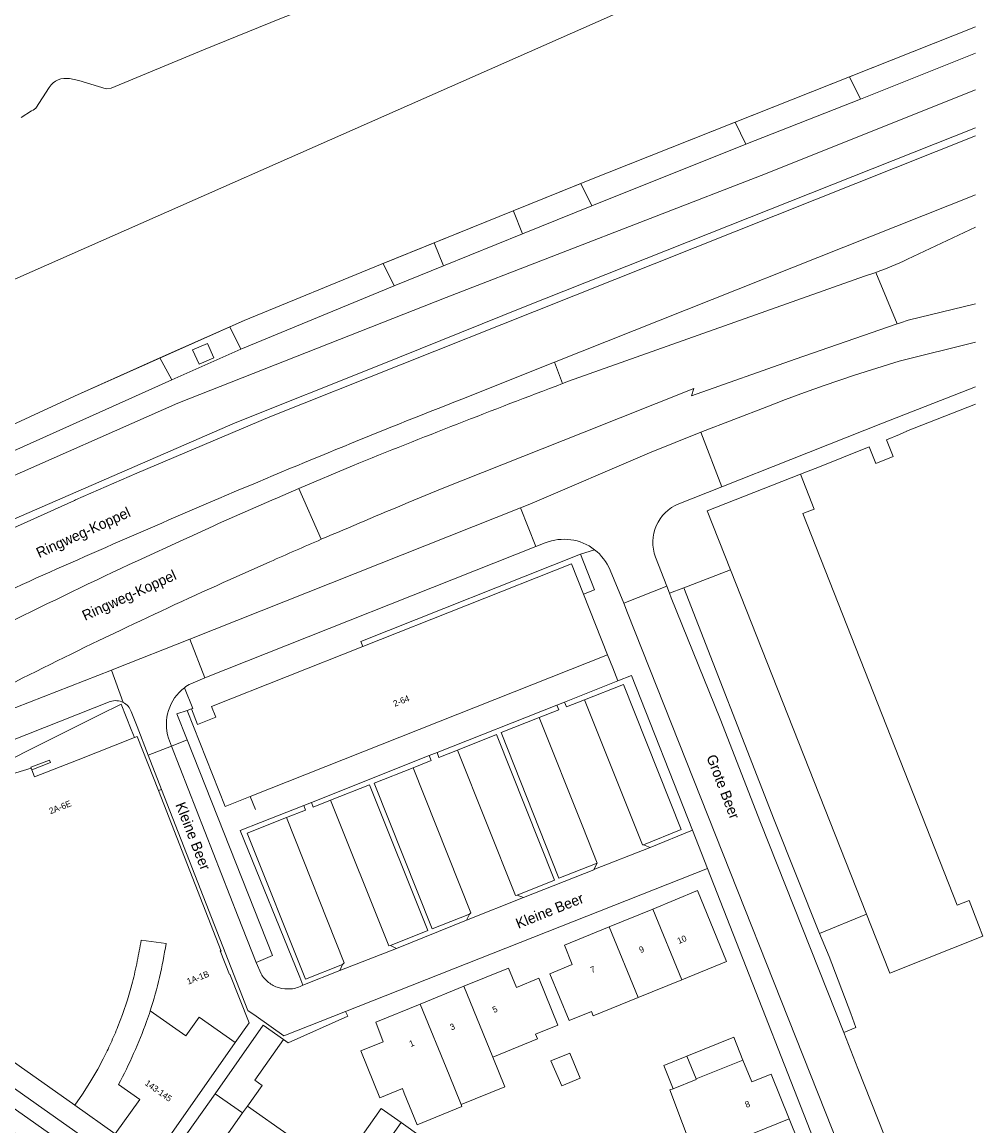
# Model space of a CAD drawing. Header units: metres. Extents: x 151448 to 154749, y 463108 to 465296.
# Tile 398 of 449: x 154631 to 154747, y 464088 to 464221. Entities that reach past the tile are written whole.
import ezdxf
from ezdxf.enums import TextEntityAlignment as Align

# ---------------------------------------------------------------- set-up
doc = ezdxf.new("R2010")
doc.units = ezdxf.units.M
for name, color, linetype, lineweight in [('B-PV-GK-BESCHOEIING-G', 253, 'Continuous', 9), ('B-PV-GR-GROENVOORZIENING-GV', 253, 'Continuous', 9), ('B-PV-GR-HAAG-GV', 253, 'Continuous', 9), ('B-PV-GW-TALUD_KRUIN-G', 253, 'Continuous', 9), ('B-PV-IE-TERREINAFSCHEIDING_KUNSTMATIG_MUUR-G', 253, 'Continuous', 9), ('B-PV-IE-TERREINAFSCHEIDING_KUNSTMATIG_MUUR-GV', 253, 'Continuous', 9), ('B-PV-OG-BEBOUWING-GV', 1, 'Continuous', 9), ('B-PV-OG-BEBOUWING-T18', 2, 'Continuous', 9), ('B-PV-OG-TERREIN_BEGROEID-GV', 253, 'Continuous', 9), ('B-PV-OG-TERREIN_ERF-GV', 253, 'Continuous', 9), ('B-PV-OG-TERREIN_OEVER-GV', 253, 'Continuous', 9), ('B-PV-OG-TOPOGRAFIE-T18', 2, 'Continuous', 9), ('B-PV-OG-WATER_KANAAL-GV', 253, 'Continuous', 9), ('B-PV-VH-GESLOTENVERHARDING_ASFALT-GV', 253, 'Continuous', 9), ('B-PV-VH-OPENVERHARDING_BETONELEMENT-GV', 253, 'Continuous', 9), ('B-PV-VH-OPENVERHARDING_BETONSTRAATSTEEN-GV', 253, 'Continuous', 9), ('B-PV-VH-OPENVERHARDING_STRAATBAKSTEEN-GV', 253, 'Continuous', 9), ('B-PV-VH-OPENVERHARDING_TEGEL-GV', 253, 'Continuous', 9)]:
    doc.layers.add(name, color=color, linetype=linetype, lineweight=lineweight)
doc.styles.add('Drong', font='txt', dxfattribs={"height": 1.8})

msp = doc.modelspace()

# ---------------------------------------------------------------- linework, layer by layer
at = {"layer": 'B-PV-GK-BESCHOEIING-G', "flags": 128}
msp.add_lwpolyline([(154746.161, 464220.799), (154699.38, 464202.247), (154674.271, 464192.084), (154657.765, 464185.324), (154637.255, 464176.189), (154620.495, 464168.434), (154606.038, 464162.015), (154599.532, 464159.215), (154587.056, 464153.591), (154555.539, 464140.99)], dxfattribs=at)
at = {"layer": 'B-PV-GR-GROENVOORZIENING-GV', "flags": 128}
for points in [[(154711.985, 464123.739), (154704.589, 464142.43), (154702.963, 464141.786), (154696.51, 464139.23), (154696.742, 464138.643), (154698.903, 464139.491), (154703.63, 464141.347), (154710.611, 464123.828), (154706.059, 464121.987), (154706.871, 464121.673)], [(154695.811, 464138.278), (154695.58, 464138.862), (154681.091, 464133.122), (154681.327, 464132.533), (154683.553, 464133.418), (154688.276, 464135.297), (154695.295, 464117.693), (154690.777, 464115.901), (154691.557, 464115.608), (154700.046, 464118.975), (154700.055, 464118.979), (154700.438, 464119.744), (154695.832, 464117.954), (154688.851, 464135.545), (154693.451, 464137.351)], [(154680.398, 464132.163), (154680.162, 464132.754), (154665.911, 464127.108), (154666.133, 464126.54), (154668.219, 464127.366), (154672.927, 464129.229), (154679.977, 464111.619), (154675.463, 464109.818), (154676.203, 464109.464), (154684.674, 464112.86), (154685.016, 464113.607), (154680.502, 464111.83), (154673.484, 464129.413), (154678.205, 464131.291)], [(154664.981, 464126.74), (154659.759, 464124.672), (154657.293, 464123.695), (154664.499, 464105.97), (154664.891, 464105.007), (154669.338, 464106.788), (154669.667, 464107.516), (154665.185, 464105.743), (154658.148, 464123.38), (154662.902, 464125.261), (154665.203, 464126.172)]]:
    msp.add_lwpolyline(points, close=True, dxfattribs=at)
at = {"layer": 'B-PV-GR-HAAG-GV', "flags": 128}
for points in [[(154702.963, 464141.786), (154696.51, 464139.23), (154696.742, 464138.643), (154698.903, 464139.491), (154703.63, 464141.347), (154710.611, 464123.828), (154706.059, 464121.987), (154706.871, 464121.673), (154711.985, 464123.739), (154704.589, 464142.43)], [(154695.58, 464138.862), (154681.091, 464133.122), (154681.327, 464132.533), (154683.553, 464133.418), (154688.276, 464135.297), (154695.295, 464117.693), (154690.777, 464115.901), (154691.557, 464115.608), (154700.046, 464118.975), (154700.055, 464118.979), (154700.438, 464119.744), (154695.832, 464117.954), (154688.851, 464135.545), (154693.451, 464137.351), (154695.811, 464138.278)], [(154665.911, 464127.108), (154666.133, 464126.54), (154668.219, 464127.366), (154672.927, 464129.229), (154679.977, 464111.619), (154675.463, 464109.818), (154676.203, 464109.464), (154684.674, 464112.86), (154685.016, 464113.607), (154680.502, 464111.83), (154673.484, 464129.413), (154678.205, 464131.291), (154680.398, 464132.163), (154680.162, 464132.754)], [(154659.759, 464124.672), (154657.293, 464123.695), (154664.499, 464105.97), (154664.891, 464105.007), (154669.338, 464106.788), (154669.667, 464107.516), (154665.185, 464105.743), (154658.148, 464123.38), (154662.902, 464125.261), (154665.203, 464126.172), (154664.981, 464126.74)]]:
    msp.add_lwpolyline(points, close=True, dxfattribs=at)
at = {"layer": 'B-PV-GW-TALUD_KRUIN-G', "flags": 128}
msp.add_lwpolyline([(154561.479, 464138.859), (154563.336, 464138.258), (154568.323, 464140.684), (154569.38, 464140.361), (154570.374, 464140.769), (154577.423, 464143.66), (154594.156, 464150.169), (154603.563, 464154.996), (154627.101, 464165.361), (154649.758, 464175.325), (154682.182, 464188.093), (154720.291, 464202.844), (154746.161, 464213.205)], dxfattribs=at)
at = {"layer": 'B-PV-IE-TERREINAFSCHEIDING_KUNSTMATIG_MUUR-G', "flags": 128}
for points in [[(154672.121, 464145.948), (154671.87, 464146.558), (154698.424, 464157.107), (154700.129, 464152.779), (154698.804, 464152.243)], [(154658.514, 464127.83), (154659.137, 464126.25)], [(154662.547, 464098.449), (154663.094, 464098.058), (154670.317, 464101.269)]]:
    msp.add_lwpolyline(points, dxfattribs=at)
at = {"layer": 'B-PV-IE-TERREINAFSCHEIDING_KUNSTMATIG_MUUR-GV', "flags": 128}
msp.add_lwpolyline([(154632.116, 464131.05), (154634.371, 464131.925), (154634.252, 464132.219), (154632.002, 464131.345), (154632.043, 464131.238)], close=True, dxfattribs=at)
at = {"layer": 'B-PV-OG-BEBOUWING-GV', "flags": 128}
for points in [[(154745.411, 464115.235), (154743.972, 464114.681), (154725.296, 464161.996), (154726.68, 464162.537), (154725.013, 464166.758), (154713.764, 464162.316), (154716.571, 464155.208), (154733.003, 464113.597), (154734.124, 464110.756), (154735.818, 464106.467), (154747.058, 464110.935), (154747.079, 464110.943), (154746.545, 464112.316)], [(154698.804, 464152.243), (154697.341, 464155.943), (154672.121, 464145.948), (154653.849, 464138.707), (154654.365, 464137.405), (154652.134, 464136.521), (154651.395, 464138.399), (154650.882, 464138.219), (154655.477, 464126.627), (154658.514, 464127.83), (154701.691, 464144.939)], [(154707.175, 464114.218), (154710.673, 464105.672), (154716.09, 464107.886), (154712.592, 464116.441)], [(154710.673, 464105.672), (154707.175, 464114.218), (154701.899, 464112.053), (154705.396, 464103.515)], [(154705.396, 464103.515), (154701.899, 464112.053), (154696.51, 464109.842), (154697.446, 464107.508), (154694.742, 464106.402), (154697.06, 464100.734), (154699.764, 464101.839), (154699.983, 464101.303)], [(154687.82, 464096.341), (154693.235, 464098.55), (154693.011, 464099.096), (154695.707, 464100.196), (154693.394, 464105.866), (154690.679, 464104.759), (154689.731, 464107.085), (154684.352, 464104.89)], [(154679.07, 464102.736), (154682.542, 464094.188), (154684.006, 464090.6), (154689.284, 464092.753), (154687.82, 464096.341), (154684.352, 464104.89)], [(154682.542, 464094.188), (154679.07, 464102.736), (154673.678, 464100.536), (154674.578, 464098.191), (154671.873, 464097.087), (154674.186, 464091.417), (154676.91, 464092.528), (154677.133, 464091.981), (154678.693, 464088.157), (154684.102, 464090.364), (154684.059, 464090.469), (154684.006, 464090.6)], [(154658.176, 464090.424), (154659.948, 464092.918), (154659.064, 464093.546), (154662.547, 464098.449), (154660.075, 464100.205), (154654.269, 464091.898), (154657.583, 464089.581)], [(154712.403, 464093.712), (154718.072, 464095.975), (154716.965, 464098.722), (154711.304, 464096.441)], [(154694.866, 464095.876), (154696.162, 464092.876), (154698.406, 464093.795), (154697.163, 464096.822)], [(154712.403, 464093.712), (154711.304, 464096.441), (154708.51, 464095.315), (154709.639, 464092.512), (154712.433, 464093.638)], [(154723.641, 464088.87), (154721.466, 464094.268), (154719.137, 464093.33), (154718.072, 464095.975), (154712.403, 464093.712), (154712.433, 464093.638), (154709.639, 464092.512), (154709.244, 464092.364), (154712.286, 464084.225), (154714.68, 464085.12), (154715.136, 464085.305), (154715.099, 464085.396)], [(154657.705, 464079.097), (154663.201, 464086.868), (154658.176, 464090.424), (154657.583, 464089.581), (154652.696, 464082.638)], [(154673.222, 464083.394), (154676.738, 464088.42), (154674.344, 464090.113), (154670.804, 464085.104)], [(154673.222, 464083.394), (154675.64, 464081.685), (154679.181, 464086.693), (154676.738, 464088.42)], [(154724.56, 464079.895), (154723.494, 464082.542), (154725.814, 464083.477), (154723.641, 464088.87), (154715.099, 464085.396), (154715.136, 464085.305), (154714.68, 464085.12), (154712.286, 464084.225), (154711.788, 464084.039), (154714.463, 464077.579), (154715.814, 464078.173), (154716.42, 464076.636)]]:
    msp.add_lwpolyline(points, close=True, dxfattribs=at)
for points in [[(154646.431, 464101.938), (154650.72, 464098.921), (154652.325, 464101.155), (154656.695, 464098.081), (154658.37, 464100.469), (154656.062, 464106.356), (154656.027, 464106.307), (154654.895, 464109.154), (154654.983, 464109.142), (154647.416, 464128.531), (154644.86, 464135.08), (154644.506, 464134.94), (154637.706, 464132.254), (154632.452, 464130.179), (154632.116, 464131.05), (154632.043, 464131.238), (154626.329, 464129.501), (154626.923, 464127.987), (154619.961, 464125.169), (154619.498, 464124.901)], [(154645.327, 464110.47), (154648.339, 464110.056)], [(154642.526, 464100.04), (154643.072, 464101.468), (154643.679, 464103.255), (154644.018, 464104.371), (154644.283, 464105.372)], [(154617.551, 464104.41), (154624.415, 464099.592), (154624.606, 464099.812), (154627.714, 464097.703), (154627.529, 464097.403), (154637.311, 464090.52), (154638.245, 464091.873), (154639.122, 464093.262), (154640.074, 464094.883), (154640.745, 464096.133)], [(154642.197, 464087.06), (154646.729, 464083.873), (154656.695, 464098.081), (154652.325, 464101.155), (154650.72, 464098.921), (154646.431, 464101.938)], [(154642.601, 464093.019), (154645.167, 464091.193), (154642.197, 464087.06)]]:
    msp.add_lwpolyline(points, dxfattribs=at)
at = {"layer": 'B-PV-OG-BEBOUWING-GV'}
for points in [[(154644.853, 464107.912, 0.0085951), (154645.327, 464110.47)], [(154648.339, 464110.056, -0.0393409), (154646.431, 464101.938)], [(154644.283, 464105.372, 0.0102501), (154644.853, 464107.912)], [(154646.431, 464101.938, -0.0070865), (154645.992, 464100.626)], [(154641.656, 464098.023, 0.0108191), (154642.526, 464100.04)], [(154645.992, 464100.626, -0.0329525), (154642.601, 464093.019)], [(154640.745, 464096.133, 0.0123584), (154641.656, 464098.023)]]:
    msp.add_lwpolyline(points, format="xyb", dxfattribs=at)
at = {"layer": 'B-PV-OG-TERREIN_BEGROEID-GV', "flags": 128}
for points in [[(154746.161, 464217.607), (154732.284, 464212.069), (154718.427, 464206.615), (154699.811, 464199.156), (154691.415, 464195.787), (154681.858, 464191.915), (154675.903, 464189.5), (154657.372, 464181.865), (154649.043, 464178.155), (154633.877, 464171.331), (154612.503, 464161.746)], [(154746.161, 464213.205), (154720.291, 464202.844), (154682.182, 464188.093), (154649.758, 464175.325), (154627.101, 464165.361), (154603.563, 464154.996), (154594.156, 464150.169), (154577.423, 464143.66), (154570.374, 464140.769), (154569.38, 464140.361), (154570.198, 464139.508), (154571.42, 464137.353), (154572.469, 464135.683), (154573.612, 464133.864), (154583.035, 464138.74), (154594.889, 464144.808), (154611.243, 464152.736), (154619.437, 464156.643), (154628.03, 464160.509), (154656.697, 464172.969), (154674.07, 464179.905), (154691.528, 464186.916), (154746.161, 464208.609)], [(154627.101, 464165.361), (154649.758, 464175.325), (154682.182, 464188.093), (154720.291, 464202.844), (154746.161, 464213.205)], [(154746.161, 464208.609), (154691.528, 464186.916), (154674.07, 464179.905), (154656.697, 464172.969), (154628.03, 464160.509), (154619.437, 464156.643), (154611.243, 464152.736), (154594.889, 464144.808), (154583.035, 464138.74), (154573.612, 464133.864), (154574.138, 464133.027)], [(154619.803, 464155.712), (154637.26, 464163.567), (154637.385, 464163.666), (154644.803, 464166.889), (154660.885, 464173.674), (154692.871, 464186.417), (154746.161, 464207.648)], [(154746.161, 464187.333), (154738.048, 464185.343), (154737.095, 464185.048), (154736.696, 464184.91), (154724.371, 464180.645), (154711.851, 464176.232), (154712.148, 464177.124), (154698.683, 464171.769), (154681.705, 464165.016), (154677.612, 464163.321)], [(154626.838, 464137.293), (154641.763, 464143.084), (154642.216, 464143.26), (154651.226, 464146.837), (154691.192, 464162.704), (154692.312, 464163.149), (154706.775, 464169.339), (154712.968, 464171.816), (154720.958, 464174.891), (154723.23, 464175.78), (154725.518, 464176.632), (154727.901, 464177.473), (154731.564, 464178.709), (154734.246, 464179.582), (154736.937, 464180.425), (154746.161, 464182.708)], [(154660.88, 464156.168), (154656.094, 464154.025)], [(154642.783, 464147.868), (154640.224, 464146.667)]]:
    msp.add_lwpolyline(points, dxfattribs=at)
at = {"layer": 'B-PV-OG-TERREIN_BEGROEID-GV'}
for points in [[(154677.612, 464163.321, 0.0037343), (154667.106, 464158.886)], [(154667.106, 464158.886, 0.0022421), (154660.88, 464156.168)], [(154656.094, 464154.025, 0.0075958), (154642.783, 464147.868)], [(154640.224, 464146.667, 0.0038413), (154626.771, 464139.989)]]:
    msp.add_lwpolyline(points, format="xyb", dxfattribs=at)
at = {"layer": 'B-PV-OG-TERREIN_ERF-GV', "flags": 128}
for points in [[(154672.121, 464145.948), (154697.341, 464155.943), (154698.804, 464152.243), (154700.129, 464152.779), (154698.424, 464157.107), (154671.87, 464146.558)], [(154710.931, 464153.04), (154721.86, 464125.008), (154727.319, 464111.271), (154733.003, 464113.597), (154716.571, 464155.208)], [(154705.396, 464103.515), (154699.983, 464101.303), (154699.764, 464101.839), (154697.06, 464100.734), (154694.742, 464106.402), (154697.446, 464107.508), (154696.51, 464109.842), (154701.899, 464112.053), (154707.175, 464114.218), (154712.592, 464116.441), (154716.09, 464107.886), (154710.673, 464105.672)], [(154684.352, 464104.89), (154689.731, 464107.085), (154690.679, 464104.759), (154693.394, 464105.866), (154695.707, 464100.196), (154693.011, 464099.096), (154693.235, 464098.55), (154687.82, 464096.341), (154689.284, 464092.753), (154684.006, 464090.6), (154684.059, 464090.469), (154684.102, 464090.364), (154678.693, 464088.157), (154677.133, 464091.981), (154676.91, 464092.528), (154674.186, 464091.417), (154671.873, 464097.087), (154674.578, 464098.191), (154673.678, 464100.536), (154679.07, 464102.736)], [(154694.866, 464095.876), (154697.163, 464096.822), (154698.406, 464093.795), (154696.162, 464092.876)], [(154673.222, 464083.394), (154670.804, 464085.104), (154674.344, 464090.113), (154676.738, 464088.42), (154679.181, 464086.693), (154675.64, 464081.685)]]:
    msp.add_lwpolyline(points, close=True, dxfattribs=at)
for points in [[(154713.791, 464119.098), (154670.048, 464101.829), (154670.317, 464101.269), (154663.094, 464098.058), (154662.547, 464098.449), (154659.064, 464093.546), (154659.948, 464092.918), (154658.176, 464090.424), (154663.201, 464086.868), (154668.217, 464083.318), (154662.724, 464075.549), (154657.705, 464079.097), (154652.696, 464082.638), (154657.583, 464089.581), (154654.269, 464091.898), (154647.793, 464082.756), (154713.451, 464036.396)], [(154734.864, 464066.048), (154729.708, 464078.519), (154713.791, 464119.098)], [(154648.339, 464110.056), (154645.327, 464110.47)], [(154644.283, 464105.372), (154644.018, 464104.371), (154643.679, 464103.255), (154643.072, 464101.468), (154642.526, 464100.04)], [(154712.286, 464084.225), (154709.244, 464092.364), (154709.639, 464092.512), (154708.51, 464095.315), (154711.304, 464096.441), (154716.965, 464098.722), (154718.072, 464095.975), (154719.137, 464093.33), (154721.466, 464094.268), (154723.641, 464088.87), (154725.814, 464083.477)], [(154640.745, 464096.133), (154640.074, 464094.883), (154639.122, 464093.262), (154638.245, 464091.873), (154637.311, 464090.52), (154642.197, 464087.06), (154645.167, 464091.193), (154642.601, 464093.019)]]:
    msp.add_lwpolyline(points, dxfattribs=at)
at = {"layer": 'B-PV-OG-TERREIN_ERF-GV'}
for points in [[(154645.327, 464110.47, -0.0085951), (154644.853, 464107.912)], [(154646.431, 464101.938, 0.0393409), (154648.339, 464110.056)], [(154644.853, 464107.912, -0.0102501), (154644.283, 464105.372)], [(154645.992, 464100.626, 0.0070865), (154646.431, 464101.938)], [(154642.526, 464100.04, -0.0108191), (154641.656, 464098.023)], [(154642.601, 464093.019, 0.0329525), (154645.992, 464100.626)], [(154641.656, 464098.023, -0.0123584), (154640.745, 464096.133)]]:
    msp.add_lwpolyline(points, format="xyb", dxfattribs=at)
at = {"layer": 'B-PV-OG-TERREIN_OEVER-GV', "flags": 128}
for points in [[(154636.679, 464214.539), (154637.812, 464214.297), (154641.105, 464213.328), (154641.707, 464213.372), (154652.881, 464218.04), (154662.284, 464221.856), (154675.736, 464227.075), (154681.837, 464229.47), (154695.889, 464235.198), (154703.348, 464237.593), (154725.22, 464246.725), (154743.069, 464253.768), (154746.161, 464254.99)], [(154630.832, 464209.827), (154632.077, 464210.643), (154632.275, 464210.713), (154632.592, 464210.975), (154634.218, 464213.487)]]:
    msp.add_lwpolyline(points, dxfattribs=at)
at = {"layer": 'B-PV-OG-TERREIN_OEVER-GV'}
msp.add_lwpolyline([(154634.218, 464213.487, -0.3020647), (154636.679, 464214.539)], format="xyb", dxfattribs=at)
at = {"layer": 'B-PV-OG-TERREIN_OEVER-GV', "flags": 128}
for points in [[(154732.284, 464212.069), (154730.969, 464214.774), (154717.113, 464209.279), (154718.427, 464206.615)], [(154698.483, 464201.884), (154698.532, 464201.784), (154699.811, 464199.156), (154718.427, 464206.615), (154717.113, 464209.279), (154699.38, 464202.247)], [(154699.811, 464199.156), (154698.532, 464201.784), (154698.483, 464201.884), (154690.3, 464198.572), (154690.321, 464198.52), (154691.415, 464195.787)], [(154680.732, 464194.699), (154681.858, 464191.915), (154691.415, 464195.787), (154690.321, 464198.52), (154690.3, 464198.572)], [(154681.858, 464191.915), (154680.732, 464194.699), (154674.577, 464192.208), (154675.903, 464189.5)], [(154675.903, 464189.5), (154674.577, 464192.208), (154674.271, 464192.084), (154657.765, 464185.324), (154656.052, 464184.561), (154657.372, 464181.865)], [(154649.043, 464178.155), (154657.372, 464181.865), (154656.052, 464184.561), (154647.597, 464180.795)], [(154651.555, 464181.791), (154653.343, 464182.539), (154654.133, 464180.814), (154652.324, 464180.066)], [(154649.043, 464178.155), (154647.597, 464180.795), (154637.255, 464176.189), (154620.495, 464168.434), (154611.19, 464164.302), (154612.503, 464161.746), (154633.877, 464171.331)]]:
    msp.add_lwpolyline(points, close=True, dxfattribs=at)
at = {"layer": 'B-PV-OG-WATER_KANAAL-GV', "flags": 128}
for points in [[(154746.161, 464254.99), (154743.069, 464253.768), (154725.22, 464246.725), (154703.348, 464237.593), (154695.889, 464235.198), (154681.837, 464229.47), (154675.736, 464227.075), (154662.284, 464221.856), (154652.881, 464218.04), (154641.707, 464213.372), (154641.105, 464213.328), (154637.812, 464214.297), (154636.679, 464214.539)], [(154746.161, 464241.639), (154570.283, 464163.941), (154540.564, 464151.558), (154536.927, 464150.042), (154535.801, 464149.573), (154532.514, 464148.204), (154529.913, 464147.12), (154510.941, 464139.215), (154494.471, 464133.504), (154494.61, 464132.925), (154498.176, 464133.827), (154498.449, 464133.896)], [(154540.564, 464151.558), (154570.283, 464163.941), (154746.161, 464241.639)], [(154555.539, 464140.99), (154581.748, 464151.469), (154587.056, 464153.591), (154599.532, 464159.215), (154600.123, 464159.469), (154606.038, 464162.015), (154611.19, 464164.302), (154620.495, 464168.434), (154637.255, 464176.189), (154647.597, 464180.795), (154656.052, 464184.561), (154657.765, 464185.324), (154674.271, 464192.084), (154674.577, 464192.208), (154680.732, 464194.699), (154690.3, 464198.572), (154698.483, 464201.884), (154699.38, 464202.247), (154717.113, 464209.279), (154730.969, 464214.774), (154746.161, 464220.799)], [(154634.218, 464213.487), (154632.592, 464210.975), (154632.275, 464210.713), (154632.077, 464210.643), (154630.832, 464209.827)]]:
    msp.add_lwpolyline(points, dxfattribs=at)
at = {"layer": 'B-PV-OG-WATER_KANAAL-GV'}
msp.add_lwpolyline([(154636.679, 464214.539, 0.3020647), (154634.218, 464213.487)], format="xyb", dxfattribs=at)
at = {"layer": 'B-PV-VH-GESLOTENVERHARDING_ASFALT-GV', "flags": 128}
for points in [[(154746.161, 464207.648), (154692.871, 464186.417), (154660.885, 464173.674), (154644.803, 464166.889), (154637.385, 464163.666), (154637.26, 464163.567), (154619.803, 464155.712)], [(154695.279, 464180.271), (154746.161, 464200.49)], [(154677.612, 464163.321), (154681.705, 464165.016), (154698.683, 464171.769), (154712.148, 464177.124), (154711.851, 464176.232), (154724.371, 464180.645), (154736.696, 464184.91), (154734.142, 464191.135), (154732.775, 464190.673), (154696.977, 464177.975), (154696.278, 464177.71)], [(154684.076, 464175.82), (154695.279, 464180.271)], [(154670.862, 464167.783), (154664.387, 464165.029), (154667.106, 464158.886)], [(154667.106, 464158.886), (154664.387, 464165.029)], [(154650.354, 464161.947), (154653.757, 464163.405)], [(154654.027, 464160.493), (154651.118, 464159.156), (154650.475, 464158.852), (154644.869, 464156.295)], [(154656.094, 464154.025), (154660.88, 464156.168)], [(154740.388, 464073.703), (154740.029, 464074.609), (154731.975, 464094.954), (154730.247, 464099.318), (154720.211, 464124.666), (154715.314, 464137.187), (154709.414, 464151.832), (154709.201, 464152.377), (154708.872, 464153.221), (154703.663, 464151.184), (154704.118, 464150.02), (154735.116, 464071.882), (154736.563, 464068.191), (154736.999, 464067.079)], [(154640.224, 464146.667), (154642.783, 464147.868)]]:
    msp.add_lwpolyline(points, dxfattribs=at)
at = {"layer": 'B-PV-VH-GESLOTENVERHARDING_ASFALT-GV'}
for points in [[(154696.278, 464177.71, 0.0048389), (154670.862, 464167.783)], [(154653.757, 464163.405, -0.0074311), (154684.076, 464175.82)], [(154664.387, 464165.029, 0.0032504), (154654.027, 464160.493)], [(154667.106, 464158.886, -0.0037343), (154677.612, 464163.321)], [(154623.382, 464149.976, -0.0067061), (154650.354, 464161.947)], [(154660.88, 464156.168, -0.0022421), (154667.106, 464158.886)], [(154644.869, 464156.295, 0.0116865), (154613.543, 464140.737)], [(154642.783, 464147.868, -0.0075958), (154656.094, 464154.025)], [(154626.771, 464139.989, -0.0038413), (154640.224, 464146.667)]]:
    msp.add_lwpolyline(points, format="xyb", dxfattribs=at)
at = {"layer": 'B-PV-VH-GESLOTENVERHARDING_ASFALT-GV', "flags": 128}
msp.add_lwpolyline([(154712.289, 464034.388), (154670.39, 464064.044), (154647.647, 464080.093), (154628.652, 464093.495), (154617.484, 464101.313), (154616.233, 464099.599), (154628.158, 464091.359), (154646.468, 464078.496), (154649.003, 464076.716), (154650.77, 464075.475), (154659.324, 464069.466), (154668.388, 464062.956), (154711.031, 464032.62)], close=True, dxfattribs=at)
at = {"layer": 'B-PV-VH-OPENVERHARDING_BETONELEMENT-GV', "flags": 128}
msp.add_lwpolyline([(154651.555, 464181.791), (154652.324, 464180.066), (154654.133, 464180.814), (154653.343, 464182.539)], close=True, dxfattribs=at)
at = {"layer": 'B-PV-VH-OPENVERHARDING_BETONSTRAATSTEEN-GV', "flags": 128}
for points in [[(154746.161, 464200.49), (154695.279, 464180.271), (154696.278, 464177.71), (154696.977, 464177.975), (154732.775, 464190.673), (154734.142, 464191.135)], [(154737.96, 464192.725), (154746.161, 464196.607)], [(154746.161, 464182.708), (154736.937, 464180.425), (154734.246, 464179.582), (154731.564, 464178.709), (154727.901, 464177.473), (154725.518, 464176.632), (154723.23, 464175.78), (154720.958, 464174.891), (154712.968, 464171.816), (154715.506, 464165.215), (154723.872, 464168.523), (154734.924, 464172.925), (154746.161, 464177.308)], [(154695.279, 464180.271), (154684.076, 464175.82)], [(154696.278, 464177.71), (154695.279, 464180.271)], [(154715.506, 464165.215), (154712.968, 464171.816), (154706.775, 464169.339), (154692.312, 464163.149), (154691.192, 464162.704), (154693.055, 464158.006), (154694.17, 464158.449)], [(154664.387, 464165.029), (154670.862, 464167.783)], [(154710.34, 464163.173), (154715.506, 464165.215)], [(154653.757, 464163.405), (154650.354, 464161.947)], [(154644.869, 464156.295), (154650.475, 464158.852), (154651.118, 464159.156), (154654.027, 464160.493)], [(154702.006, 464155.179), (154703.663, 464151.184), (154708.872, 464153.221), (154707.507, 464156.725)], [(154651.226, 464146.837), (154642.216, 464143.26), (154641.763, 464143.084), (154643.164, 464139.173)], [(154651.32, 464141.444), (154653.046, 464142.143), (154651.226, 464146.837)], [(154649.008, 464133.9), (154650.887, 464134.667), (154649.651, 464137.787), (154650.882, 464138.219), (154651.395, 464138.399), (154651.559, 464138.457), (154650.567, 464140.961)], [(154644.131, 464138.067), (154644.832, 464136.271), (154646.187, 464132.799), (154649.008, 464133.9), (154648.632, 464134.862)], [(154648.632, 464134.862), (154649.008, 464133.9)], [(154659.821, 464106.38), (154659.243, 464107.771), (154657.052, 464113.289), (154649.008, 464133.9), (154646.187, 464132.799), (154647.795, 464128.679), (154658.224, 464101.957), (154659.211, 464101.264), (154662.595, 464098.889), (154670.048, 464101.829)], [(154670.048, 464101.829), (154713.791, 464119.098), (154711.985, 464123.739), (154706.871, 464121.673), (154700.055, 464118.979), (154700.046, 464118.975), (154691.557, 464115.608), (154684.674, 464112.86), (154676.203, 464109.464), (154669.338, 464106.788), (154664.891, 464105.007)]]:
    msp.add_lwpolyline(points, dxfattribs=at)
at = {"layer": 'B-PV-VH-OPENVERHARDING_BETONSTRAATSTEEN-GV'}
for points in [[(154734.142, 464191.135, 0.025146), (154737.96, 464192.725)], [(154670.862, 464167.783, -0.0048389), (154696.278, 464177.71)], [(154684.076, 464175.82, 0.0074311), (154653.757, 464163.405)], [(154654.027, 464160.493, -0.0032504), (154664.387, 464165.029)], [(154707.507, 464156.725, -0.4110926), (154710.34, 464163.173)], [(154650.354, 464161.947, 0.0067061), (154623.382, 464149.976)], [(154694.17, 464158.449, -0.2675109), (154700.129, 464157.633)], [(154700.129, 464157.633, -0.1299929), (154702.006, 464155.179)], [(154613.543, 464140.737, -0.0116865), (154644.869, 464156.295)], [(154648.632, 464134.862, -0.3163284), (154650.567, 464140.961)], [(154650.567, 464140.961, 0.3163284), (154648.632, 464134.862)], [(154650.567, 464140.961, -0.0406349), (154651.32, 464141.444)], [(154643.164, 464139.173, -0.1905617), (154644.131, 464138.067)], [(154660.726, 464105.353, -0.0951855), (154659.821, 464106.38)], [(154661.944, 464104.727, -0.0966642), (154660.726, 464105.353)], [(154664.891, 464105.007, -0.0933407), (154663.435, 464104.575)], [(154663.435, 464104.575, -0.0952736), (154661.944, 464104.727)]]:
    msp.add_lwpolyline(points, format="xyb", dxfattribs=at)
at = {"layer": 'B-PV-VH-OPENVERHARDING_BETONSTRAATSTEEN-GV', "flags": 128}
for points in [[(154651.226, 464146.837), (154653.046, 464142.143), (154693.055, 464158.006), (154691.192, 464162.704)], [(154698.903, 464139.491), (154705.93, 464121.988), (154706.059, 464121.987), (154710.611, 464123.828), (154703.63, 464141.347)], [(154696.51, 464139.23), (154695.58, 464138.862), (154695.811, 464138.278), (154693.451, 464137.351), (154698.727, 464124.161), (154700.438, 464119.744), (154700.055, 464118.979), (154706.871, 464121.673), (154706.059, 464121.987), (154705.93, 464121.988), (154698.903, 464139.491), (154696.742, 464138.643)], [(154700.438, 464119.744), (154698.727, 464124.161), (154693.451, 464137.351), (154688.851, 464135.545), (154695.832, 464117.954)], [(154649.008, 464133.9), (154657.052, 464113.289), (154659.243, 464107.771), (154661.217, 464108.589), (154650.887, 464134.667)], [(154683.553, 464133.418), (154690.592, 464115.869), (154690.777, 464115.901), (154695.295, 464117.693), (154688.276, 464135.297)], [(154681.091, 464133.122), (154680.162, 464132.754), (154680.398, 464132.163), (154678.205, 464131.291), (154685.178, 464113.773), (154685.016, 464113.607), (154684.674, 464112.86), (154691.557, 464115.608), (154690.777, 464115.901), (154690.592, 464115.869), (154683.553, 464133.418), (154681.327, 464132.533)], [(154685.016, 464113.607), (154685.178, 464113.773), (154678.205, 464131.291), (154673.484, 464129.413), (154680.502, 464111.83)], [(154668.219, 464127.366), (154675.249, 464109.781), (154675.463, 464109.818), (154679.977, 464111.619), (154672.927, 464129.229)], [(154665.911, 464127.108), (154664.981, 464126.74), (154665.203, 464126.172), (154662.902, 464125.261), (154669.866, 464107.717), (154669.667, 464107.516), (154669.338, 464106.788), (154676.203, 464109.464), (154675.463, 464109.818), (154675.249, 464109.781), (154668.219, 464127.366), (154666.133, 464126.54)], [(154662.902, 464125.261), (154658.148, 464123.38), (154665.185, 464105.743), (154669.667, 464107.516), (154669.866, 464107.717)]]:
    msp.add_lwpolyline(points, close=True, dxfattribs=at)
at = {"layer": 'B-PV-VH-OPENVERHARDING_STRAATBAKSTEEN-GV', "flags": 128}
msp.add_lwpolyline([(154609.889, 464101.889), (154609.609, 464101.51), (154626.87, 464089.356), (154641.282, 464079.248), (154647.687, 464074.711), (154661.852, 464064.675), (154668.277, 464060.018), (154670.081, 464058.746), (154674.167, 464055.865), (154703.719, 464035.026), (154704.909, 464034.183), (154712.396, 464028.881), (154713.699, 464030.722), (154711.031, 464032.62), (154668.388, 464062.956), (154659.324, 464069.466), (154650.77, 464075.475), (154649.003, 464076.716), (154646.468, 464078.496), (154628.158, 464091.359), (154616.233, 464099.599), (154610.922, 464103.398)], close=True, dxfattribs=at)
at = {"layer": 'B-PV-VH-OPENVERHARDING_TEGEL-GV', "flags": 128}
for points in [[(154746.161, 464177.308), (154734.924, 464172.925), (154723.872, 464168.523), (154715.506, 464165.215), (154710.34, 464163.173)], [(154707.507, 464156.725), (154708.872, 464153.221), (154709.201, 464152.377), (154710.931, 464153.04), (154716.571, 464155.208), (154713.764, 464162.316), (154725.013, 464166.758), (154725.943, 464167.126), (154727.104, 464167.556), (154733.327, 464170.054), (154734.148, 464168.063), (154736.248, 464168.897), (154735.425, 464170.907), (154736.989, 464171.568), (154737.861, 464171.936), (154737.852, 464171.959), (154746.161, 464175.221)], [(154694.17, 464158.449), (154693.055, 464158.006), (154653.046, 464142.143), (154651.32, 464141.444)], [(154672.121, 464145.948), (154671.87, 464146.558), (154698.424, 464157.107), (154700.129, 464157.633)], [(154700.129, 464157.633), (154698.424, 464157.107), (154700.129, 464152.779), (154698.804, 464152.243), (154701.691, 464144.939), (154702.336, 464143.369), (154702.963, 464141.786)], [(154734.959, 464065.565), (154736.563, 464068.191), (154735.116, 464071.882), (154704.118, 464150.02), (154703.663, 464151.184), (154702.006, 464155.179)], [(154680.162, 464132.754), (154681.091, 464133.122), (154695.58, 464138.862), (154696.51, 464139.23), (154702.963, 464141.786), (154702.336, 464143.369), (154701.691, 464144.939), (154658.514, 464127.83), (154655.477, 464126.627), (154650.882, 464138.219), (154649.651, 464137.787), (154650.887, 464134.667), (154661.217, 464108.589), (154659.243, 464107.771), (154659.821, 464106.38)], [(154650.567, 464140.961), (154651.559, 464138.457), (154651.395, 464138.399), (154652.134, 464136.521), (154654.365, 464137.405), (154653.849, 464138.707), (154672.121, 464145.948)], [(154643.164, 464139.173), (154641.763, 464143.084), (154626.838, 464137.293)], [(154702.963, 464141.786), (154704.589, 464142.43), (154711.985, 464123.739), (154713.791, 464119.098), (154729.708, 464078.519), (154734.864, 464066.048)], [(154605.352, 464119.336), (154608.354, 464120.534), (154611.83, 464122.858), (154621.376, 464128.205), (154640.279, 464137.676), (154642.905, 464138.974), (154644.118, 464135.918), (154644.506, 464134.94), (154644.86, 464135.08), (154647.416, 464128.531), (154647.795, 464128.679), (154646.187, 464132.799), (154644.832, 464136.271), (154644.131, 464138.067)], [(154620.619, 464130), (154626.769, 464133.223), (154629.588, 464134.539), (154641.587, 464139.29)], [(154641.587, 464139.29), (154629.588, 464134.539), (154626.769, 464133.223), (154620.619, 464130)], [(154664.891, 464105.007), (154664.499, 464105.97), (154657.293, 464123.695), (154659.759, 464124.672), (154664.981, 464126.74), (154665.911, 464127.108), (154680.162, 464132.754)], [(154713.451, 464036.396), (154647.793, 464082.756), (154646.932, 464083.36), (154646.571, 464083.605), (154646.729, 464083.873), (154642.197, 464087.06), (154637.311, 464090.52), (154627.529, 464097.403), (154627.714, 464097.703), (154624.606, 464099.812), (154624.415, 464099.592), (154617.551, 464104.41), (154604.651, 464113.473)], [(154601.624, 464112.415), (154617.484, 464101.313), (154628.652, 464093.495), (154647.647, 464080.093)]]:
    msp.add_lwpolyline(points, dxfattribs=at)
at = {"layer": 'B-PV-VH-OPENVERHARDING_TEGEL-GV'}
for points in [[(154710.34, 464163.173, 0.4110926), (154707.507, 464156.725)], [(154700.129, 464157.633, 0.2675109), (154694.17, 464158.449)], [(154702.006, 464155.179, 0.1299929), (154700.129, 464157.633)], [(154651.32, 464141.444, 0.0406349), (154650.567, 464140.961)], [(154641.587, 464139.29, -0.2047743), (154643.164, 464139.173)], [(154643.164, 464139.173, 0.2047743), (154641.587, 464139.29)], [(154644.131, 464138.067, 0.1905617), (154643.164, 464139.173)], [(154659.821, 464106.38, 0.0951855), (154660.726, 464105.353)], [(154660.726, 464105.353, 0.0966642), (154661.944, 464104.727)], [(154663.435, 464104.575, 0.0933407), (154664.891, 464105.007)], [(154661.944, 464104.727, 0.0952736), (154663.435, 464104.575)]]:
    msp.add_lwpolyline(points, format="xyb", dxfattribs=at)
at = {"layer": 'B-PV-VH-OPENVERHARDING_TEGEL-GV', "flags": 128}
for points in [[(154709.201, 464152.377), (154709.414, 464151.832), (154715.314, 464137.187), (154720.211, 464124.666), (154730.247, 464099.318), (154731.702, 464099.894), (154731.114, 464101.597), (154728.473, 464108.472), (154727.319, 464111.271), (154721.86, 464125.008), (154710.931, 464153.04)], [(154632.043, 464131.238), (154632.002, 464131.345), (154634.252, 464132.219), (154634.371, 464131.925), (154632.116, 464131.05), (154632.452, 464130.179), (154637.706, 464132.254), (154644.506, 464134.94), (154644.118, 464135.918), (154642.905, 464138.974), (154640.279, 464137.676), (154621.376, 464128.205), (154611.83, 464122.858), (154608.354, 464120.534), (154619.961, 464125.169), (154626.923, 464127.987), (154626.329, 464129.501)], [(154670.048, 464101.829), (154662.595, 464098.889), (154659.211, 464101.264), (154658.224, 464101.957), (154647.795, 464128.679), (154647.416, 464128.531), (154654.983, 464109.142), (154654.895, 464109.154), (154656.027, 464106.307), (154656.062, 464106.356), (154658.37, 464100.469), (154656.695, 464098.081), (154646.729, 464083.873), (154646.571, 464083.605), (154646.932, 464083.36), (154647.793, 464082.756), (154654.269, 464091.898), (154660.075, 464100.205), (154662.547, 464098.449), (154663.094, 464098.058), (154670.317, 464101.269)]]:
    msp.add_lwpolyline(points, close=True, dxfattribs=at)

# ---------------------------------------------------------------- texts
at = {"layer": 'B-PV-OG-BEBOUWING-T18', "style": 'Drong'}
for s, rotation, p in [('2-64', 21.6, (154676.768, 464139.366)), ('2A-6E', 21.3, (154635.532, 464126.521)), ('10', 22.2, (154710.684, 464110.539)), ('9', 22.3, (154705.816, 464109.337)), ('1A-1B', 21, (154652.193, 464105.936)), ('7', 22.3, (154699.915, 464106.916)), ('5', 22.2, (154688.09, 464102.095)), ('3', 22.2, (154682.947, 464099.997)), ('1', 22.2, (154678.028, 464097.991)), ('143-145', 324.6, (154647.43, 464092.266)), ('8', 22, (154718.615, 464090.64))]:
    msp.add_text(s, height=0.75, rotation=rotation, dxfattribs=at).set_placement(p, align=Align.MIDDLE)
at = {"layer": 'B-PV-OG-TOPOGRAFIE-T18', "style": 'Drong'}
for s, rotation, p in [('Ringweg-Koppel', 24.5, (154638.389, 464159.582)), ('Ringweg-Koppel', 24.5, (154643.936, 464151.994)), ('Grote Beer', 291, (154715.681, 464128.992)), ('Kleine Beer', 291.3, (154651.62, 464123.044)), ('Kleine Beer', 21.9, (154694.69, 464114.033))]:
    msp.add_text(s, height=1.25, rotation=rotation, dxfattribs=at).set_placement(p, align=Align.MIDDLE)

doc.saveas('drawing.dxf')
